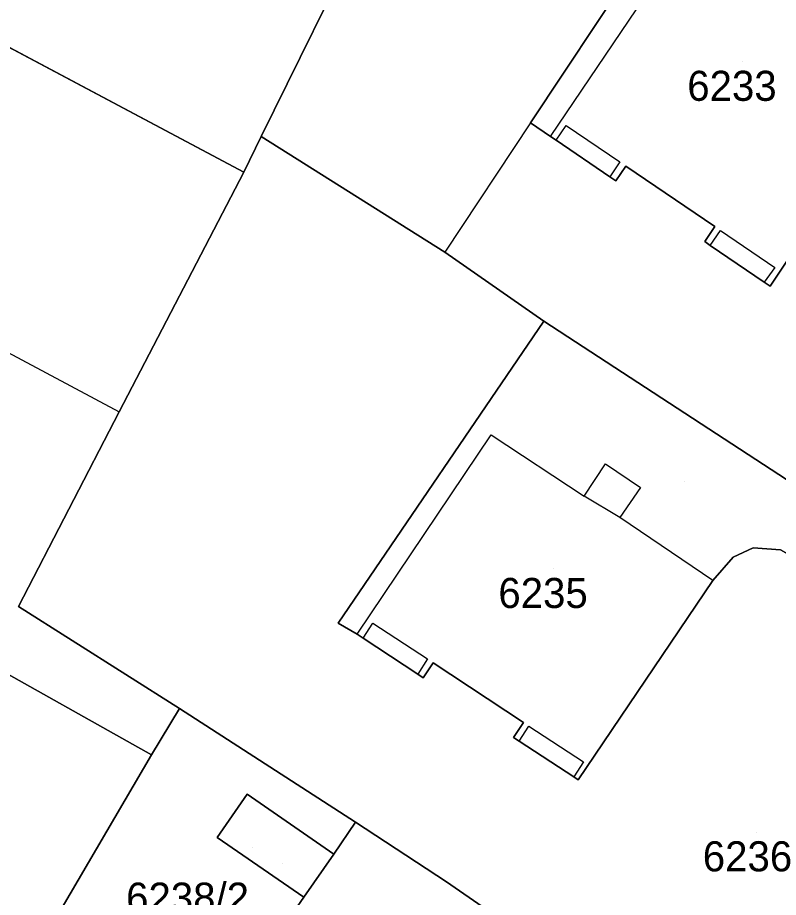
# Model space of a CAD drawing. Extents: x -266199 to -261993, y -1239047 to -1235108.
# Drawn here: x -263870.1 to -263819.5, y -1236465.2 to -1236406.7 of the extents above; entities that cross this region are included whole.
import ezdxf

# ---------------------------------------------------------------- set-up
doc = ezdxf.new("R2010")
doc.units = 0
for name, color, linetype in [('body_kn', 7, 'Continuous'), ('kladpar_druhypozemkov', 7, 'Continuous'), ('kladpar_hranice', 7, 'Continuous'), ('kladpar_parcelnecisla', 7, 'Continuous'), ('kladpar_plochy', 7, 'Continuous'), ('kladpar_sipky', 7, 'Continuous'), ('zappar_hrandruhpozemk', 7, 'Continuous')]:
    doc.layers.add(name, color=color, linetype=linetype)

msp = doc.modelspace()

# ---------------------------------------------------------------- linework, layer by layer
at = {"layer": 'body_kn'}
for p, q in [((-263835.99, -1236413.66), (-263835.99, -1236413.66)), ((-263835.99, -1236413.66), (-263835.99, -1236413.66)), ((-263833.61, -1236413.82), (-263833.61, -1236413.82)), ((-263853.91, -1236414.56), (-263853.91, -1236414.56)), ((-263834.66, -1236414.56), (-263834.66, -1236414.56)), ((-263834.66, -1236414.56), (-263834.66, -1236414.56)), ((-263834.29, -1236414.81), (-263834.29, -1236414.81)), ((-263830.04, -1236416.25), (-263830.04, -1236416.25)), ((-263855.08, -1236416.93), (-263855.08, -1236416.93)), ((-263855.08, -1236416.93), (-263855.08, -1236416.93)), ((-263829.65, -1236416.53), (-263829.65, -1236416.53)), ((-263830.72, -1236417.25), (-263830.72, -1236417.25)), ((-263830.72, -1236417.25), (-263830.72, -1236417.25)), ((-263830.32, -1236417.52), (-263830.32, -1236417.52)), ((-263823.72, -1236420.56), (-263823.72, -1236420.56)), ((-263823.35, -1236420.82), (-263823.35, -1236420.82)), ((-263824.4, -1236421.55), (-263824.4, -1236421.55)), ((-263841.69, -1236422.25), (-263841.69, -1236422.25)), ((-263824.03, -1236421.81), (-263824.03, -1236421.81)), ((-263819.73, -1236423.28), (-263819.73, -1236423.28)), ((-263820.44, -1236424.25), (-263820.44, -1236424.25)), ((-263820.44, -1236424.25), (-263820.44, -1236424.25)), ((-263820.04, -1236424.52), (-263820.04, -1236424.52)), ((-263835.11, -1236426.85), (-263835.11, -1236426.85)), ((-263835.11, -1236426.85), (-263835.11, -1236426.85)), ((-263863.36, -1236432.88), (-263863.36, -1236432.88)), ((-263838.61, -1236434.4), (-263838.61, -1236434.4)), ((-263831.01, -1236436.34), (-263831.01, -1236436.34)), ((-263828.67, -1236437.91), (-263828.67, -1236437.91)), ((-263832.42, -1236438.48), (-263832.42, -1236438.48)), ((-263832.42, -1236438.48), (-263832.42, -1236438.48)), ((-263830.04, -1236439.92), (-263830.04, -1236439.92)), ((-263830.04, -1236439.92), (-263830.04, -1236439.92)), ((-263821.18, -1236441.92), (-263821.18, -1236441.92)), ((-263822.5, -1236442.54), (-263822.5, -1236442.54)), ((-263823.87, -1236444.09), (-263823.87, -1236444.09)), ((-263823.87, -1236444.09), (-263823.87, -1236444.09)), ((-263870.07, -1236445.83), (-263870.07, -1236445.83)), ((-263848.8, -1236446.93), (-263848.8, -1236446.93)), ((-263846.48, -1236446.93), (-263846.48, -1236446.93)), ((-263847.52, -1236447.68), (-263847.52, -1236447.68)), ((-263847.52, -1236447.68), (-263847.52, -1236447.68)), ((-263847.14, -1236447.93), (-263847.14, -1236447.93)), ((-263842.84, -1236449.32), (-263842.84, -1236449.32)), ((-263842.47, -1236449.57), (-263842.47, -1236449.57)), ((-263843.5, -1236450.33), (-263843.5, -1236450.33)), ((-263843.5, -1236450.33), (-263843.5, -1236450.33)), ((-263843.13, -1236450.57), (-263843.13, -1236450.57)), ((-263859.36, -1236452.61), (-263859.36, -1236452.61)), ((-263836.47, -1236453.55), (-263836.47, -1236453.55)), ((-263836.1, -1236453.79), (-263836.1, -1236453.79)), ((-263837.12, -1236454.54), (-263837.12, -1236454.54)), ((-263836.75, -1236454.78), (-263836.75, -1236454.78)), ((-263861.22, -1236455.71), (-263861.22, -1236455.71)), ((-263832.46, -1236456.16), (-263832.46, -1236456.16)), ((-263833.12, -1236457.17), (-263833.12, -1236457.17)), ((-263833.12, -1236457.17), (-263833.12, -1236457.17)), ((-263832.83, -1236457.36), (-263832.83, -1236457.36)), ((-263854.85, -1236458.31), (-263854.85, -1236458.31)), ((-263847.63, -1236460.18), (-263847.63, -1236460.18)), ((-263847.63, -1236460.18), (-263847.63, -1236460.18)), ((-263856.84, -1236461.19), (-263856.84, -1236461.19)), ((-263856.84, -1236461.19), (-263856.84, -1236461.19)), ((-263849.09, -1236462.3), (-263849.09, -1236462.3)), ((-263849.09, -1236462.3), (-263849.09, -1236462.3)), ((-263841.58, -1236464.15), (-263841.58, -1236464.15)), ((-263851.08, -1236465.17), (-263851.08, -1236465.17)), ((-263851.08, -1236465.17), (-263851.08, -1236465.17))]:
    msp.add_line(p, q, dxfattribs=at)
at = {"layer": 'kladpar_druhypozemkov'}
for p, q in [((-263821.87, -1236409.59), (-263821.87, -1236409.59)), ((-263825.72, -1236437.5), (-263825.72, -1236437.5)), ((-263834.49, -1236443.33), (-263834.49, -1236443.33)), ((-263820.94, -1236460.85), (-263820.94, -1236460.85)), ((-263852.52, -1236462.95), (-263852.52, -1236462.95))]:
    msp.add_line(p, q, dxfattribs=at)
at = {"layer": 'kladpar_hranice'}
for p, q in [((-263834.29, -1236414.81), (-263830.72, -1236417.25)), ((-263830.72, -1236417.25), (-263834.29, -1236414.81)), ((-263824.03, -1236421.81), (-263820.44, -1236424.25)), ((-263820.44, -1236424.25), (-263824.03, -1236421.81)), ((-263847.14, -1236447.93), (-263843.5, -1236450.33)), ((-263843.5, -1236450.33), (-263847.14, -1236447.93)), ((-263836.75, -1236454.78), (-263833.12, -1236457.17)), ((-263833.12, -1236457.17), (-263836.75, -1236454.78)), ((-263849.09, -1236462.3), (-263847.63, -1236460.18)), ((-263847.63, -1236460.18), (-263849.09, -1236462.3)), ((-263851.08, -1236465.17), (-263849.09, -1236462.3))]:
    msp.add_line(p, q, dxfattribs=at)
for points in [[(-263791.66, -1236422.45), (-263800.99, -1236443.86), (-263804.71, -1236445.67), (-263817.35, -1236438.42), (-263835.11, -1236426.85), (-263841.69, -1236422.25), (-263853.91, -1236414.56), (-263846.98, -1236400.49), (-263839.23, -1236384.75), (-263838.12, -1236382.81), (-263822.61, -1236393.49), (-263822.73, -1236393.67), (-263835.99, -1236413.66), (-263834.66, -1236414.56), (-263834.29, -1236414.81)], [(-263901.45, -1236392.27), (-263879.86, -1236403.75), (-263874.81, -1236406.44), (-263855.08, -1236416.93), (-263863.36, -1236432.88), (-263870.07, -1236445.83), (-263859.36, -1236452.61), (-263861.22, -1236455.71), (-263872.93, -1236449.13), (-263891.83, -1236438.51), (-263910.44, -1236428.05), (-263907.02, -1236410.22), (-263906.58, -1236407.92), (-263901.45, -1236392.27)], [(-263862.63, -1236392.58), (-263846.98, -1236400.49), (-263853.91, -1236414.56), (-263855.08, -1236416.93), (-263874.81, -1236406.44), (-263879.86, -1236403.75), (-263878.56, -1236401.19), (-263875.63, -1236402.71), (-263874.89, -1236403.1), (-263872.09, -1236397.73), (-263866.95, -1236400.41), (-263862.63, -1236392.58)], [(-263834.29, -1236414.81), (-263834.66, -1236414.56), (-263835.99, -1236413.66), (-263822.73, -1236393.67), (-263822.61, -1236393.49), (-263808.89, -1236402.95), (-263791.19, -1236414.68), (-263788.06, -1236414.17)], [(-263820.44, -1236424.25), (-263820.04, -1236424.52), (-263811.18, -1236411.2), (-263809.88, -1236409.65), (-263808.42, -1236409.13), (-263807.17, -1236409.34), (-263793.13, -1236418.36), (-263791.66, -1236422.45)], [(-263788.06, -1236414.17), (-263791.66, -1236422.45), (-263793.13, -1236418.36), (-263807.17, -1236409.34), (-263808.42, -1236409.13), (-263809.88, -1236409.65), (-263811.18, -1236411.2), (-263820.04, -1236424.52), (-263820.44, -1236424.25)], [(-263855.08, -1236416.93), (-263853.91, -1236414.56), (-263841.69, -1236422.25), (-263835.11, -1236426.85), (-263848.8, -1236446.93), (-263847.52, -1236447.68), (-263847.14, -1236447.93)], [(-263833.12, -1236457.17), (-263832.83, -1236457.36), (-263823.87, -1236444.09), (-263822.5, -1236442.54), (-263821.18, -1236441.92), (-263819.35, -1236442.05), (-263806.41, -1236449.37), (-263805.41, -1236454.11), (-263815.14, -1236476.57), (-263819.47, -1236477.86), (-263830.11, -1236471.98), (-263833.32, -1236469.86), (-263841.58, -1236464.15), (-263847.63, -1236460.18), (-263859.36, -1236452.61), (-263870.07, -1236445.83), (-263863.36, -1236432.88), (-263855.08, -1236416.93)], [(-263830.72, -1236417.25), (-263830.32, -1236417.52), (-263829.65, -1236416.53), (-263823.72, -1236420.56), (-263824.4, -1236421.55), (-263824.03, -1236421.81)], [(-263824.03, -1236421.81), (-263824.4, -1236421.55), (-263823.72, -1236420.56), (-263829.65, -1236416.53), (-263830.32, -1236417.52), (-263830.72, -1236417.25)], [(-263847.14, -1236447.93), (-263847.52, -1236447.68), (-263848.8, -1236446.93), (-263835.11, -1236426.85)], [(-263835.11, -1236426.85), (-263817.35, -1236438.42), (-263804.71, -1236445.67), (-263800.99, -1236443.86), (-263805.41, -1236454.11), (-263806.41, -1236449.37), (-263819.35, -1236442.05), (-263821.18, -1236441.92), (-263822.5, -1236442.54), (-263823.87, -1236444.09), (-263832.83, -1236457.36), (-263833.12, -1236457.17)], [(-263918.05, -1236465.54), (-263914.43, -1236448.51), (-263914.07, -1236446.98), (-263910.44, -1236428.05), (-263891.83, -1236438.51), (-263872.93, -1236449.13), (-263861.22, -1236455.71), (-263870.29, -1236471.2)], [(-263843.5, -1236450.33), (-263843.13, -1236450.57), (-263842.47, -1236449.57), (-263836.47, -1236453.55), (-263837.12, -1236454.54), (-263836.75, -1236454.78)], [(-263836.75, -1236454.78), (-263837.12, -1236454.54), (-263836.47, -1236453.55), (-263842.47, -1236449.57), (-263843.13, -1236450.57), (-263843.5, -1236450.33)], [(-263846.08, -1236490.43), (-263845.69, -1236490.7), (-263836.64, -1236477.49), (-263834.78, -1236474.89), (-263831.84, -1236474.84), (-263824.41, -1236479.15), (-263823.37, -1236480.8), (-263820.91, -1236482.36), (-263820.19, -1236483.53), (-263819.53, -1236486.52), (-263833, -1236508.46), (-263837.57, -1236508.87), (-263861.04, -1236494.24), (-263877.61, -1236483.38), (-263870.29, -1236471.2), (-263861.22, -1236455.71), (-263859.36, -1236452.61), (-263847.63, -1236460.18)], [(-263849.09, -1236462.3), (-263854.85, -1236458.31), (-263856.84, -1236461.19), (-263851.08, -1236465.17)], [(-263856.84, -1236461.19), (-263854.85, -1236458.31), (-263849.09, -1236462.3), (-263851.08, -1236465.17), (-263856.84, -1236461.19)], [(-263847.63, -1236460.18), (-263841.58, -1236464.15), (-263833.32, -1236469.86), (-263830.11, -1236471.98), (-263819.47, -1236477.86), (-263815.14, -1236476.57), (-263819.53, -1236486.52), (-263820.19, -1236483.53), (-263820.91, -1236482.36), (-263823.37, -1236480.8), (-263824.41, -1236479.15), (-263831.84, -1236474.84), (-263834.78, -1236474.89), (-263836.64, -1236477.49), (-263845.69, -1236490.7), (-263846.08, -1236490.43)], [(-263859.89, -1236480.97), (-263860.26, -1236480.72), (-263861.38, -1236480.06), (-263851.08, -1236465.17)], [(-263851.08, -1236465.17), (-263861.38, -1236480.06), (-263860.26, -1236480.72), (-263859.89, -1236480.97)]]:
    msp.add_lwpolyline(points, dxfattribs=at)
at = {"layer": 'kladpar_plochy'}
for p, q in [((-263874.81, -1236406.44), (-263855.08, -1236416.93)), ((-263855.08, -1236416.93), (-263863.36, -1236432.88)), ((-263863.36, -1236432.88), (-263870.07, -1236445.83)), ((-263870.07, -1236445.83), (-263859.36, -1236452.61)), ((-263861.22, -1236455.71), (-263872.93, -1236449.13)), ((-263859.36, -1236452.61), (-263861.22, -1236455.71))]:
    msp.add_line(p, q, dxfattribs=at)
for points in [[(-263817.35, -1236438.42), (-263835.11, -1236426.85), (-263841.69, -1236422.25), (-263853.91, -1236414.56), (-263846.98, -1236400.49), (-263839.23, -1236384.75), (-263838.12, -1236382.81), (-263822.61, -1236393.49), (-263822.73, -1236393.67), (-263835.99, -1236413.66), (-263834.66, -1236414.56), (-263834.29, -1236414.81), (-263830.72, -1236417.25), (-263830.32, -1236417.52), (-263829.65, -1236416.53), (-263823.72, -1236420.56), (-263824.4, -1236421.55), (-263824.03, -1236421.81), (-263820.44, -1236424.25), (-263820.04, -1236424.52), (-263811.18, -1236411.2)], [(-263833.32, -1236469.86), (-263841.58, -1236464.15), (-263847.63, -1236460.18), (-263859.36, -1236452.61), (-263870.07, -1236445.83), (-263863.36, -1236432.88), (-263855.08, -1236416.93), (-263853.91, -1236414.56), (-263841.69, -1236422.25), (-263835.11, -1236426.85), (-263848.8, -1236446.93), (-263847.52, -1236447.68), (-263847.14, -1236447.93), (-263843.5, -1236450.33), (-263843.13, -1236450.57), (-263842.47, -1236449.57), (-263836.47, -1236453.55), (-263837.12, -1236454.54), (-263836.75, -1236454.78), (-263833.12, -1236457.17), (-263832.83, -1236457.36), (-263823.87, -1236444.09), (-263822.5, -1236442.54), (-263821.18, -1236441.92), (-263819.35, -1236442.05)], [(-263918.05, -1236465.54), (-263914.43, -1236448.51), (-263914.07, -1236446.98), (-263910.44, -1236428.05), (-263891.83, -1236438.51), (-263872.93, -1236449.13), (-263861.22, -1236455.71), (-263870.29, -1236471.2)], [(-263870.29, -1236471.2), (-263861.22, -1236455.71), (-263859.36, -1236452.61), (-263847.63, -1236460.18), (-263849.09, -1236462.3), (-263854.85, -1236458.31), (-263856.84, -1236461.19), (-263851.08, -1236465.17), (-263861.38, -1236480.06)], [(-263861.38, -1236480.06), (-263851.08, -1236465.17), (-263849.09, -1236462.3), (-263847.63, -1236460.18), (-263841.58, -1236464.15), (-263833.32, -1236469.86)]]:
    msp.add_lwpolyline(points, dxfattribs=at)
for points in [[(-263862.63, -1236392.58), (-263846.98, -1236400.49), (-263853.91, -1236414.56), (-263855.08, -1236416.93), (-263874.81, -1236406.44), (-263879.86, -1236403.75), (-263878.56, -1236401.19), (-263875.63, -1236402.71), (-263874.89, -1236403.1), (-263872.09, -1236397.73), (-263866.95, -1236400.41)], [(-263788.06, -1236414.17), (-263791.66, -1236422.45), (-263793.13, -1236418.36), (-263807.17, -1236409.34), (-263808.42, -1236409.13), (-263809.88, -1236409.65), (-263811.18, -1236411.2), (-263820.04, -1236424.52), (-263820.44, -1236424.25), (-263824.03, -1236421.81), (-263824.4, -1236421.55), (-263823.72, -1236420.56), (-263829.65, -1236416.53), (-263830.32, -1236417.52), (-263830.72, -1236417.25), (-263834.29, -1236414.81), (-263834.66, -1236414.56), (-263835.99, -1236413.66), (-263822.73, -1236393.67), (-263822.61, -1236393.49), (-263808.89, -1236402.95), (-263791.19, -1236414.68)], [(-263835.11, -1236426.85), (-263817.35, -1236438.42), (-263804.71, -1236445.67), (-263800.99, -1236443.86), (-263805.41, -1236454.11), (-263806.41, -1236449.37), (-263819.35, -1236442.05), (-263821.18, -1236441.92), (-263822.5, -1236442.54), (-263823.87, -1236444.09), (-263832.83, -1236457.36), (-263833.12, -1236457.17), (-263836.75, -1236454.78), (-263837.12, -1236454.54), (-263836.47, -1236453.55), (-263842.47, -1236449.57), (-263843.13, -1236450.57), (-263843.5, -1236450.33), (-263847.14, -1236447.93), (-263847.52, -1236447.68), (-263848.8, -1236446.93)], [(-263856.84, -1236461.19), (-263854.85, -1236458.31), (-263849.09, -1236462.3), (-263851.08, -1236465.17)]]:
    msp.add_lwpolyline(points, close=True, dxfattribs=at)
at = {"layer": 'kladpar_sipky'}
msp.add_line((-263854.51, -1236461.85), (-263854.51, -1236461.85), dxfattribs=at)
at = {"layer": 'zappar_hrandruhpozemk'}
for p, q in [((-263834.66, -1236414.56), (-263825.69, -1236401.28)), ((-263835.99, -1236413.66), (-263841.69, -1236422.25)), ((-263834.29, -1236414.81), (-263833.61, -1236413.82)), ((-263833.61, -1236413.82), (-263830.04, -1236416.25)), ((-263830.04, -1236416.25), (-263830.72, -1236417.25)), ((-263824.03, -1236421.81), (-263823.35, -1236420.82)), ((-263823.35, -1236420.82), (-263819.73, -1236423.28)), ((-263819.73, -1236423.28), (-263820.44, -1236424.25)), ((-263874.5, -1236426.95), (-263863.36, -1236432.88)), ((-263847.52, -1236447.68), (-263838.61, -1236434.4)), ((-263838.61, -1236434.4), (-263832.42, -1236438.48)), ((-263830.04, -1236439.92), (-263832.42, -1236438.48)), ((-263823.87, -1236444.09), (-263830.04, -1236439.92)), ((-263847.14, -1236447.93), (-263846.48, -1236446.93)), ((-263846.48, -1236446.93), (-263842.84, -1236449.32)), ((-263842.84, -1236449.32), (-263843.5, -1236450.33)), ((-263836.75, -1236454.78), (-263836.1, -1236453.79)), ((-263836.1, -1236453.79), (-263832.46, -1236456.16)), ((-263832.46, -1236456.16), (-263833.12, -1236457.17))]:
    msp.add_line(p, q, dxfattribs=at)
msp.add_lwpolyline([(-263832.42, -1236438.48), (-263831.01, -1236436.34), (-263828.67, -1236437.91), (-263830.04, -1236439.92)], dxfattribs=at)

# ---------------------------------------------------------------- texts
at = {"layer": 'kladpar_parcelnecisla'}
for s, p in [('6233', (-263825.561, -1236412.19)), ('6235', (-263838.134, -1236445.93)), ('6236', (-263824.529, -1236463.45)), ('6238/2', (-263862.907, -1236466.2))]:
    msp.add_text(s, height=2, dxfattribs=at).set_placement(p)

doc.saveas('drawing.dxf')
